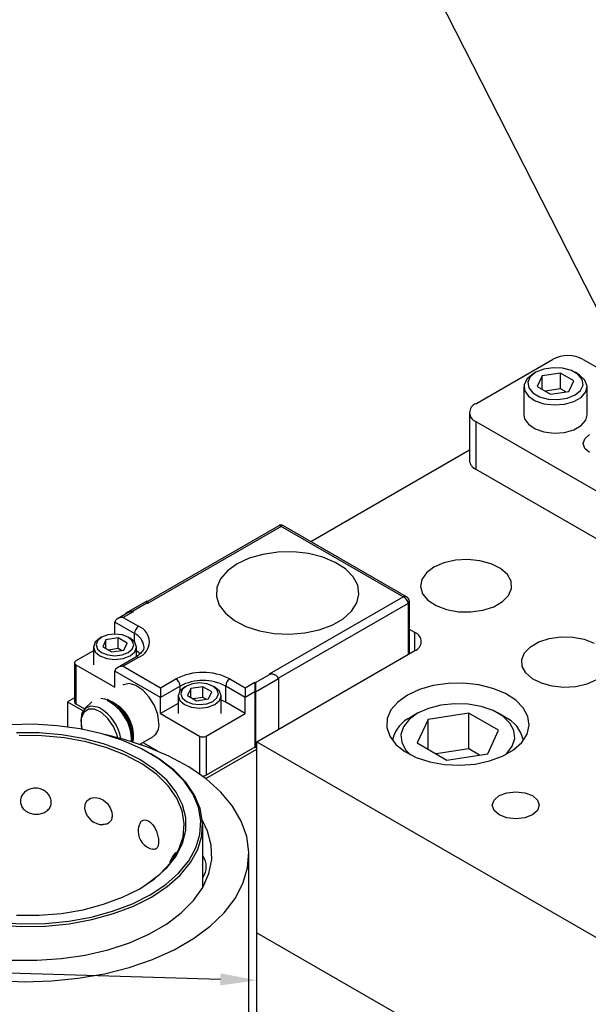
# Model space of a CAD drawing. Header units: inches. Extents: x 1880 to 2363, y -453 to -54.
# Tile 891 of 1056: x 2066.85 to 2069.28, y -68.45 to -64.24. Entities that reach past the tile are written whole.
import ezdxf

# ---------------------------------------------------------------- set-up
doc = ezdxf.new("R2010")
doc.units = ezdxf.units.IN
doc.header["$LTSCALE"] = 0.5
doc.header["$MEASUREMENT"] = 0
for name, color, linetype in [('DIE-M-S', 8, 'Continuous'), ('DIE-M-S3', 8, 'Continuous'), ('DSS-M-S', 53, 'Continuous'), ('RAI-M-S', 8, 'Continuous'), ('SID-M-S', 105, 'Continuous'), ('SVD-M-S', 8, 'Continuous')]:
    doc.layers.add(name, color=color, linetype=linetype)

msp = doc.modelspace()

# ---------------------------------------------------------------- linework, layer by layer
at = {"layer": 'DIE-M-S', "linetype": 'Continuous', "lineweight": 25}
for p, q in [((2068.77268, -66.08264), (2068.0957, -66.47345)), ((2068.62109, -66.58244), (2068.589, -66.60686)), ((2068.66341, -66.56391), (2068.62109, -66.58244)), ((2068.71281, -66.55267), (2068.66341, -66.56391)), ((2068.76564, -66.54953), (2068.71281, -66.55267)), ((2068.81797, -66.55474), (2068.76564, -66.54953)), ((2068.86593, -66.56791), (2068.81797, -66.55474)), ((2068.90595, -66.58805), (2068.86593, -66.56791)), ((2068.93508, -66.61369), (2068.90595, -66.58805)), ((2068.589, -66.60686), (2068.56952, -66.63538)), ((2068.95114, -66.64291), (2068.93508, -66.61369)), ((2068.56952, -66.63538), (2068.56409, -66.66588)), ((2068.56409, -66.66588), (2068.57311, -66.69609)), ((2068.95296, -66.67355), (2068.95114, -66.64291)), ((2068.57311, -66.69609), (2068.59592, -66.72378)), ((2068.91435, -66.73006), (2068.94038, -66.70333)), ((2068.94038, -66.70333), (2068.95296, -66.67355)), ((2068.59592, -66.72378), (2068.63082, -66.74688)), ((2068.63082, -66.74688), (2068.67523, -66.7637)), ((2068.83051, -66.76676), (2068.8768, -66.75173)), ((2068.8768, -66.75173), (2068.91435, -66.73006)), ((2068.67523, -66.7637), (2068.72584, -66.77297)), ((2068.72584, -66.77297), (2068.77892, -66.77402)), ((2068.77892, -66.77402), (2068.83051, -66.76676)), ((2068.53977, -66.86206), (2068.51652, -66.84863)), ((2068.53977, -66.93961), (2068.53977, -66.86206)), ((2069.11446, -66.8879), (2069.16407, -66.88092)), ((2069.16407, -66.88092), (2069.2151, -66.88193)), ((2069.2151, -66.88193), (2069.26377, -66.89085)), ((2069.00881, -66.94889), (2069.03384, -66.9232)), ((2069.03384, -66.9232), (2069.06995, -66.90235)), ((2069.06995, -66.90235), (2069.11446, -66.8879)), ((2069.26377, -66.89085), (2069.30647, -66.90702)), ((2067.86449, -67.32945), (2068.53977, -66.93961)), ((2068.99672, -66.97753), (2069.00881, -66.94889)), ((2068.99847, -67.00699), (2068.99672, -66.97753)), ((2069.01392, -67.03509), (2068.99847, -67.00699)), ((2069.04192, -67.05974), (2069.01392, -67.03509)), ((2068.61862, -67.08893), (2068.55963, -67.10582)), ((2068.68251, -67.07976), (2068.61862, -67.08893)), ((2068.74833, -67.07873), (2068.68251, -67.07976)), ((2068.813, -67.08589), (2068.74833, -67.07873)), ((2068.87349, -67.10091), (2068.813, -67.08589)), ((2069.08041, -67.07911), (2069.04192, -67.05974)), ((2069.12652, -67.09177), (2069.08041, -67.07911)), ((2069.17684, -67.09678), (2069.12652, -67.09177)), ((2069.22763, -67.09376), (2069.17684, -67.09678)), ((2069.27514, -67.08295), (2069.22763, -67.09376)), ((2069.31582, -67.06514), (2069.27514, -67.08295)), ((2068.50831, -67.12963), (2068.46706, -67.15926)), ((2068.55963, -67.10582), (2068.50831, -67.12963)), ((2068.92696, -67.12309), (2068.87349, -67.10091)), ((2068.97093, -67.15138), (2068.92696, -67.12309)), ((2068.46706, -67.15926), (2068.4378, -67.19331)), ((2069.00334, -67.18447), (2068.97093, -67.15138)), ((2068.4378, -67.19331), (2068.42191, -67.2302)), ((2069.02267, -67.22081), (2069.00334, -67.18447)), ((2069.02801, -67.25869), (2069.02267, -67.22081)), ((2068.42191, -67.2302), (2068.42013, -67.2682)), ((2069.01912, -67.29635), (2069.02801, -67.25869)), ((2068.42013, -67.2682), (2068.43253, -67.30553)), ((2068.99642, -67.33203), (2069.01912, -67.29635)), ((2067.86449, -67.32945), (2075.01687, -71.45843)), ((2067.86449, -68.14599), (2067.86449, -67.32945)), ((2068.43253, -67.30553), (2068.45855, -67.34045)), ((2068.45855, -67.34045), (2068.49697, -67.37132)), ((2068.96095, -67.36406), (2068.99642, -67.33203)), ((2068.49697, -67.37132), (2068.54598, -67.3967)), ((2068.91439, -67.39094), (2068.96095, -67.36406)), ((2068.54598, -67.3967), (2068.6033, -67.41541)), ((2068.6033, -67.41541), (2068.66624, -67.42657)), ((2068.66624, -67.42657), (2068.73187, -67.42965)), ((2068.73187, -67.42965), (2068.79711, -67.42452)), ((2068.79711, -67.42452), (2068.85892, -67.41141)), ((2068.85892, -67.41141), (2068.91439, -67.39094)), ((2068.90005, -67.55988), (2068.93265, -67.5473)), ((2068.93265, -67.5473), (2068.97111, -67.54289)), ((2068.97111, -67.54289), (2069.00957, -67.5473)), ((2069.00957, -67.5473), (2069.04217, -67.55988)), ((2068.87061, -67.6009), (2068.87826, -67.5787)), ((2068.87826, -67.5787), (2068.90005, -67.55988)), ((2069.04217, -67.55988), (2069.06396, -67.5787)), ((2069.06396, -67.5787), (2069.07161, -67.6009)), ((2068.87826, -67.62311), (2068.87061, -67.6009)), ((2068.90005, -67.64193), (2068.87826, -67.62311)), ((2068.93265, -67.65451), (2068.90005, -67.64193)), ((2069.04217, -67.64193), (2069.00957, -67.65451)), ((2069.06396, -67.62311), (2069.04217, -67.64193)), ((2069.07161, -67.6009), (2069.06396, -67.62311)), ((2068.97111, -67.65892), (2068.93265, -67.65451)), ((2069.00957, -67.65451), (2068.97111, -67.65892)), ((2067.86449, -68.14599), (2072.63336, -70.899))]:
    msp.add_line(p, q, dxfattribs=at)
msp.add_arc((2068.52506, -66.90083), 0.04148, 290.78342, 69.21658, dxfattribs=at)
at = {"layer": 'DIE-M-S3', "linetype": 'Continuous', "lineweight": 25}
for p, q in [((2067.08521, -67.14122), (2067.05485, -67.15875)), ((2067.05485, -67.15875), (2067.05485, -67.26576)), ((2067.05485, -67.15875), (2067.12151, -67.19723)), ((2067.36661, -67.33872), (2067.37605, -67.34418)), ((2067.64609, -67.48689), (2067.86449, -67.36081)), ((2067.86449, -68.55426), (2067.86449, -68.14599)), ((2067.86449, -68.14599), (2072.63336, -70.899))]:
    msp.add_line(p, q, dxfattribs=at)
at = {"layer": 'DSS-M-S', "linetype": 'Continuous', "lineweight": 25}
for p, q in [((2066.91041, -67.25462), (2066.80945, -67.25662)), ((2067.0109, -67.26059), (2066.91041, -67.25462)), ((2067.10905, -67.2744), (2067.0109, -67.26059)), ((2066.93345, -67.29174), (2066.83684, -67.29174)), ((2066.94618, -67.30332), (2066.84849, -67.30229)), ((2067.02909, -67.29967), (2066.93345, -67.29174)), ((2067.04258, -67.31256), (2066.94618, -67.30332)), ((2067.12179, -67.31539), (2067.02909, -67.29967)), ((2067.20303, -67.29579), (2067.10905, -67.2744)), ((2067.29109, -67.32437), (2067.20303, -67.29579)), ((2067.29324, -67.31828), (2067.21423, -67.29893)), ((2067.13561, -67.32979), (2067.04258, -67.31256)), ((2067.20968, -67.33856), (2067.12179, -67.31539)), ((2067.22331, -67.35466), (2067.13561, -67.32979)), ((2067.29095, -67.36871), (2067.20968, -67.33856)), ((2067.37158, -67.35961), (2067.29109, -67.32437)), ((2067.39487, -67.35096), (2067.29324, -67.31828)), ((2067.3038, -67.38664), (2067.22331, -67.35466)), ((2067.36397, -67.40524), (2067.29095, -67.36871)), ((2067.37537, -67.42504), (2067.3038, -67.38664)), ((2067.44301, -67.40085), (2067.37158, -67.35961)), ((2067.48878, -67.3906), (2067.39487, -67.35096)), ((2067.44895, -67.40429), (2067.41137, -67.38118)), ((2067.42724, -67.44739), (2067.36397, -67.40524)), ((2067.43649, -67.46905), (2067.37537, -67.42504)), ((2067.50405, -67.44731), (2067.44301, -67.40085)), ((2067.51064, -67.45125), (2067.44895, -67.40429)), ((2067.57354, -67.4366), (2067.48878, -67.3906)), ((2067.47948, -67.49431), (2067.42724, -67.44739)), ((2067.48586, -67.51773), (2067.43649, -67.46905)), ((2067.55356, -67.49815), (2067.50405, -67.44731)), ((2067.56067, -67.50262), (2067.51064, -67.45125)), ((2067.64786, -67.48827), (2067.57354, -67.4366)), ((2067.51961, -67.54505), (2067.47948, -67.49431)), ((2067.59062, -67.5524), (2067.55356, -67.49815)), ((2067.59813, -67.55745), (2067.56067, -67.50262)), ((2067.71061, -67.54482), (2067.64786, -67.48827)), ((2067.52243, -67.57004), (2067.48586, -67.51773)), ((2067.54683, -67.59856), (2067.51961, -67.54505)), ((2067.61454, -67.60906), (2067.59062, -67.5524)), ((2067.6223, -67.61472), (2067.59813, -67.55745)), ((2067.76086, -67.60539), (2067.71061, -67.54482)), ((2067.12895, -67.61611), (2067.13014, -67.59733)), ((2067.13014, -67.59733), (2067.13849, -67.58152)), ((2067.13849, -67.58152), (2067.15288, -67.57096)), ((2067.15288, -67.57096), (2067.1711, -67.56707)), ((2067.1711, -67.56707), (2067.19064, -67.57007)), ((2067.19064, -67.57007), (2067.20932, -67.57926)), ((2067.20932, -67.57926), (2067.22551, -67.59352)), ((2067.22551, -67.59352), (2067.23784, -67.61145)), ((2067.54541, -67.62486), (2067.52243, -67.57004)), ((2067.56058, -67.65377), (2067.54683, -67.59856)), ((2067.13016, -67.62013), (2067.12895, -67.61611)), ((2067.23784, -67.61145), (2067.24505, -67.63122)), ((2067.24505, -67.63122), (2067.24648, -67.64427)), ((2067.55432, -67.68103), (2067.54541, -67.62486)), ((2067.62487, -67.66707), (2067.61454, -67.60906)), ((2067.63274, -67.67335), (2067.6223, -67.61472)), ((2067.79783, -67.66907), (2067.76086, -67.60539)), ((2067.24648, -67.64427), (2067.24648, -67.64427)), ((2067.54897, -67.73735), (2067.55432, -67.68103)), ((2067.56058, -67.70955), (2067.56058, -67.65377)), ((2067.62142, -67.72535), (2067.62487, -67.66707)), ((2067.62925, -67.73225), (2067.63274, -67.67335)), ((2067.65404, -67.71228), (2067.63226, -67.66671)), ((2067.82097, -67.73489), (2067.79783, -67.66907)), ((2067.54683, -67.76475), (2067.56058, -67.70955)), ((2067.60426, -67.78282), (2067.62142, -67.72535)), ((2067.63318, -67.95218), (2067.63318, -67.68809)), ((2067.6698, -67.77231), (2067.65404, -67.71228)), ((2067.51961, -67.81827), (2067.54683, -67.76475)), ((2067.52947, -67.79263), (2067.54897, -67.73735)), ((2067.61191, -67.79033), (2067.62925, -67.73225)), ((2067.82991, -67.80185), (2067.82097, -67.73489)), ((2067.49624, -67.84567), (2067.52947, -67.79263)), ((2067.5737, -67.83841), (2067.60426, -67.78282)), ((2067.58102, -67.84651), (2067.61191, -67.79033)), ((2067.67156, -67.83303), (2067.6698, -67.77231)), ((2067.82454, -67.86894), (2067.82991, -67.80185)), ((2067.83003, -68.89235), (2067.83003, -67.81025)), ((2067.44998, -67.89536), (2067.49624, -67.84567)), ((2067.47948, -67.86901), (2067.51961, -67.81827)), ((2067.53031, -67.89108), (2067.5737, -67.83841)), ((2067.53717, -67.89973), (2067.58102, -67.84651)), ((2067.65928, -67.89333), (2067.67156, -67.83303)), ((2067.42724, -67.91593), (2067.47948, -67.86901)), ((2067.47491, -67.93984), (2067.53031, -67.89108)), ((2067.63319, -67.95216), (2067.65928, -67.89333)), ((2067.80493, -67.93513), (2067.82454, -67.86894)), ((2067.36397, -67.95808), (2067.42724, -67.91593)), ((2067.39169, -67.94062), (2067.44998, -67.89536)), ((2067.48118, -67.94902), (2067.53717, -67.89973)), ((2067.77137, -67.99944), (2067.80493, -67.93513)), ((2067.29095, -67.99461), (2067.36397, -67.95808)), ((2067.36125, -67.95964), (2067.39169, -67.94062)), ((2067.40851, -67.98379), (2067.47491, -67.93984)), ((2067.41408, -67.99344), (2067.48118, -67.94902)), ((2067.59375, -68.00845), (2067.63319, -67.95216)), ((2067.20968, -68.02476), (2067.29095, -67.99461)), ((2067.33237, -68.02212), (2067.40851, -67.98379)), ((2067.33713, -68.03217), (2067.41408, -67.99344)), ((2067.54167, -68.06121), (2067.59375, -68.00845)), ((2067.72438, -68.06087), (2067.77137, -67.99944)), ((2067.02909, -68.06364), (2067.12179, -68.04793)), ((2067.12179, -68.04793), (2067.20968, -68.02476)), ((2067.15667, -68.07915), (2067.2479, -68.05411)), ((2067.2479, -68.05411), (2067.33237, -68.02212)), ((2067.25176, -68.0645), (2067.33713, -68.03217)), ((2067.47787, -68.10948), (2067.54167, -68.06121)), ((2067.66467, -68.11851), (2067.72438, -68.06087)), ((2066.75938, -68.10273), (2066.85987, -68.10869)), ((2066.83684, -68.07158), (2066.93345, -68.07158)), ((2066.93345, -68.07158), (2067.02909, -68.06364)), ((2066.96084, -68.1067), (2067.06039, -68.09679)), ((2067.06039, -68.09679), (2067.15667, -68.07915)), ((2067.06225, -68.10764), (2067.15956, -68.08981)), ((2067.15956, -68.08981), (2067.25176, -68.0645)), ((2066.75805, -68.11364), (2066.85961, -68.11967)), ((2066.85961, -68.11967), (2066.96164, -68.11765)), ((2066.85987, -68.10869), (2066.96084, -68.1067)), ((2066.96164, -68.11765), (2067.06225, -68.10764)), ((2067.40349, -68.15242), (2067.47787, -68.10948)), ((2067.59314, -68.17148), (2067.66467, -68.11851)), ((2067.22848, -68.21932), (2067.31986, -68.18925)), ((2067.31986, -68.18925), (2067.40349, -68.15242)), ((2067.51088, -68.21897), (2067.59314, -68.17148)), ((2067.13097, -68.24209), (2067.22848, -68.21932)), ((2067.41913, -68.26026), (2067.51088, -68.21897)), ((2066.81943, -68.26322), (2066.9246, -68.26423)), ((2066.9246, -68.26423), (2067.02907, -68.25715)), ((2067.02907, -68.25715), (2067.13097, -68.24209)), ((2067.31929, -68.29473), (2067.41913, -68.26026)), ((2067.21287, -68.32186), (2067.31929, -68.29473)), ((2066.7546, -68.35049), (2066.87059, -68.35565)), ((2066.87059, -68.35565), (2066.98681, -68.35255)), ((2066.98681, -68.35255), (2067.10148, -68.34123)), ((2067.10148, -68.34123), (2067.21287, -68.32186))]:
    msp.add_line(p, q, dxfattribs=at)
for centre, start, end in [((2067.20687, -67.60499), 191.1655, 270.32701), ((2067.43588, -67.71204), 154.04724, 180), ((2067.43588, -67.71204), 180, 258.41582), ((2067.56966, -67.86362), 131.35804, 170.88923), ((2067.56966, -67.86362), 323.77161, 36.22839)]:
    msp.add_arc(centre, 0.07874, start, end, dxfattribs=at)
for points, knots in [([(2066.9861, -67.58755), (2066.98535, -67.59386), (2066.98385, -67.60648), (2066.97208, -67.62245), (2066.95476, -67.63391), (2066.93351, -67.63968), (2066.91119, -67.63954), (2066.89012, -67.63382), (2066.87227, -67.62308), (2066.85939, -67.60808), (2066.85304, -67.58999), (2066.85434, -67.57064), (2066.86342, -67.55242), (2066.87925, -67.5379), (2066.89964, -67.52909), (2066.92192, -67.52695), (2066.94358, -67.5314), (2066.9626, -67.5417), (2066.97708, -67.55671), (2066.98494, -67.57285), (2066.98577, -67.58331), (2066.9861, -67.58755)], [0, 0, 0, 0, 0.0554579, 0.1109395, 0.1658403, 0.2192081, 0.2711117, 0.3223399, 0.3739729, 0.4268563, 0.4812619, 0.5368274, 0.5927419, 0.6480375, 0.7019377, 0.7542614, 0.8055938, 0.8569812, 0.9093952, 0.9633154, 1, 1, 1, 1]), ([(2067.24648, -67.64427), (2067.24585, -67.65043), (2067.24459, -67.66274), (2067.23443, -67.67581), (2067.22163, -67.6831), (2067.2113, -67.683), (2067.20743, -67.68297)], [0, 0, 0, 0, 0.2789989, 0.5581172, 0.8343135, 1, 1, 1, 1]), ([(2067.36585, -67.67797), (2067.36666, -67.67584), (2067.36933, -67.66882), (2067.3788, -67.66342), (2067.39215, -67.66309), (2067.40649, -67.67041), (2067.4198, -67.68384), (2067.43107, -67.70192), (2067.43935, -67.72278), (2067.44374, -67.74208), (2067.4442, -67.75287), (2067.44439, -67.75723)], [0, 0, 0, 0, 0.0559124, 0.1840962, 0.3090452, 0.4303396, 0.5493361, 0.6684602, 0.789964, 0.9149593, 1, 1, 1, 1]), ([(2067.44439, -67.75723), (2067.44398, -67.76327), (2067.44316, -67.77533), (2067.43644, -67.78625), (2067.42852, -67.79089), (2067.42215, -67.78898), (2067.42022, -67.7884)], [0, 0, 0, 0, 0.29211593, 0.58435696, 0.87353854, 1, 1, 1, 1])]:
    msp.add_open_spline(points, degree=3, knots=knots, dxfattribs=at)
at = {"layer": 'RAI-M-S', "linetype": 'Continuous', "lineweight": 25}
for p, q in [((2068.79992, -65.88319), (2069.12802, -65.69378)), ((2069.25954, -65.69378), (2069.50954, -65.83811)), ((2068.77268, -65.92115), (2068.77268, -66.12529)), ((2068.79992, -65.95912), (2071.21398, -67.35272)), ((2068.79992, -65.95912), (2068.79992, -66.16325)), ((2069.25913, -66.05382), (2069.26626, -66.03311)), ((2069.26626, -66.03311), (2069.28659, -66.01555)), ((2069.26626, -66.07453), (2069.25913, -66.05382)), ((2069.28659, -66.09209), (2069.26626, -66.07453)), ((2068.79992, -66.16325), (2071.21398, -67.55686))]:
    msp.add_line(p, q, dxfattribs=at)
for centre, radius, start, end in [((2069.19378, -65.8207), 0.14294, 62.60967, 117.39033), ((2068.81433, -65.92115), 0.04061, 110.78342, 249.21658), ((2068.81922, -66.12065), 0.04677, 185.6948, 245.62534)]:
    msp.add_arc(centre, radius, start, end, dxfattribs=at)
at = {"layer": 'SID-M-S'}
for p, q in [((2069.45348, -65.74277), (2067.23923, -61.38831)), ((2067.70855, -68.34567), (2063.51668, -68.226))]:
    msp.add_line(p, q, dxfattribs=at)
msp.add_solid([(2067.70929, -68.31968), (2067.86449, -68.35013), (2067.70929, -68.31968), (2067.70781, -68.37166)], dxfattribs=at)
at = {"layer": 'SVD-M-S', "linetype": 'Continuous', "lineweight": 25}
for p, q in [((2069.09062, -65.73539), (2069.05688, -65.74903)), ((2069.13041, -65.72924), (2069.09062, -65.73539)), ((2069.17144, -65.73131), (2069.13041, -65.72924)), ((2069.20877, -65.74136), (2069.17144, -65.73131)), ((2069.2379, -65.75817), (2069.20877, -65.74136)), ((2069.01946, -65.77661), (2069.00678, -65.8012)), ((2069.04529, -65.75573), (2069.01946, -65.77661)), ((2069.03326, -65.76851), (2069.0226, -65.79148)), ((2069.05688, -65.74903), (2069.03326, -65.76851)), ((2069.05687, -65.74904), (2069.04527, -65.75574)), ((2069.08333, -65.7643), (2069.06232, -65.80958)), ((2069.16176, -65.75217), (2069.08333, -65.7643)), ((2069.08333, -65.82171), (2069.08333, -65.7643)), ((2069.21917, -65.78531), (2069.16176, -65.75217)), ((2069.16176, -65.81913), (2069.16176, -65.75217)), ((2069.19815, -65.83059), (2069.21917, -65.78531)), ((2069.23622, -65.75574), (2069.22462, -65.74904)), ((2069.24376, -65.76047), (2069.23622, -65.75574)), ((2069.2553, -65.77972), (2069.2379, -65.75817)), ((2069.26651, -65.78251), (2069.24376, -65.76047)), ((2069.25889, -65.80341), (2069.2553, -65.77972)), ((2069.27563, -65.80762), (2069.26651, -65.78251)), ((2069.00574, -65.81084), (2069.00574, -65.93136)), ((2069.00678, -65.8012), (2069.00862, -65.82683)), ((2069.00862, -65.82683), (2069.02477, -65.85073)), ((2069.0226, -65.79148), (2069.02619, -65.81517)), ((2069.02619, -65.81517), (2069.04359, -65.83672)), ((2069.06232, -65.80958), (2069.11973, -65.84272)), ((2069.16176, -65.81913), (2069.09639, -65.82924)), ((2069.11973, -65.84272), (2069.19815, -65.83059)), ((2069.1851, -65.83261), (2069.16176, -65.81913)), ((2069.22461, -65.84586), (2069.24823, -65.82638)), ((2069.24823, -65.82638), (2069.25889, -65.80341)), ((2069.27013, -65.83307), (2069.27563, -65.80762)), ((2069.27574, -65.93136), (2069.27574, -65.81084)), ((2069.02477, -65.85073), (2069.05349, -65.87031)), ((2069.04359, -65.83672), (2069.07272, -65.85353)), ((2069.05349, -65.87031), (2069.09167, -65.88344)), ((2069.07272, -65.85353), (2069.11005, -65.86358)), ((2069.11005, -65.86358), (2069.15108, -65.86565)), ((2069.15108, -65.86565), (2069.19087, -65.8595)), ((2069.19087, -65.8595), (2069.22461, -65.84586)), ((2069.21919, -65.87426), (2069.25061, -65.85612)), ((2069.25061, -65.85612), (2069.27013, -65.83307)), ((2069.09167, -65.88344), (2069.13517, -65.8887)), ((2069.13517, -65.8887), (2069.17926, -65.88553)), ((2069.17926, -65.88553), (2069.21919, -65.87426)), ((2069.00574, -65.93136), (2069.00862, -65.94735)), ((2069.00862, -65.94735), (2069.02477, -65.97125)), ((2069.25061, -65.97664), (2069.27013, -65.9536)), ((2069.27013, -65.9536), (2069.27574, -65.93136)), ((2069.02477, -65.97125), (2069.05349, -65.99083)), ((2069.05349, -65.99083), (2069.09167, -66.00396)), ((2069.17926, -66.00605), (2069.21919, -65.99478)), ((2069.21919, -65.99478), (2069.25061, -65.97664)), ((2069.09167, -66.00396), (2069.13517, -66.00923)), ((2069.13517, -66.00923), (2069.17926, -66.00605)), ((2067.95806, -66.40535), (2067.39742, -66.729)), ((2067.9679, -66.40812), (2067.39742, -66.73745)), ((2068.48932, -66.70913), (2067.9679, -66.40812)), ((2068.50448, -66.70943), (2067.97774, -66.40535)), ((2067.83141, -66.54465), (2067.77999, -66.56851)), ((2067.83141, -66.54465), (2067.77999, -66.56851)), ((2067.89052, -66.52773), (2067.83141, -66.54465)), ((2067.89052, -66.52773), (2067.83141, -66.54465)), ((2067.95455, -66.51853), (2067.89052, -66.52773)), ((2067.95455, -66.51853), (2067.89052, -66.52773)), ((2068.0205, -66.5175), (2067.95455, -66.51853)), ((2068.0205, -66.5175), (2067.95455, -66.51853)), ((2068.0853, -66.52468), (2068.0205, -66.5175)), ((2068.0853, -66.52468), (2068.0205, -66.5175)), ((2068.14591, -66.53973), (2068.0853, -66.52468)), ((2068.14591, -66.53973), (2068.0853, -66.52468)), ((2068.19949, -66.56195), (2068.14591, -66.53973)), ((2068.19949, -66.56195), (2068.14591, -66.53973)), ((2067.77999, -66.56851), (2067.73865, -66.5982)), ((2067.77999, -66.56851), (2067.73865, -66.5982)), ((2068.24355, -66.5903), (2068.19949, -66.56195)), ((2068.24355, -66.5903), (2068.19949, -66.56195)), ((2067.73865, -66.5982), (2067.70934, -66.63232)), ((2067.73865, -66.5982), (2067.70934, -66.63232)), ((2068.27603, -66.62346), (2068.24355, -66.5903)), ((2068.27603, -66.62346), (2068.24355, -66.5903)), ((2068.29539, -66.65987), (2068.27603, -66.62346)), ((2068.29539, -66.65987), (2068.27603, -66.62346)), ((2067.69342, -66.66928), (2067.69163, -66.70736)), ((2067.69342, -66.66928), (2067.69163, -66.70736)), ((2067.70934, -66.63232), (2067.69342, -66.66928)), ((2067.70934, -66.63232), (2067.69342, -66.66928)), ((2068.30075, -66.69783), (2068.29539, -66.65987)), ((2068.30075, -66.69783), (2068.29539, -66.65987)), ((2067.69163, -66.70736), (2067.70406, -66.74476)), ((2067.69163, -66.70736), (2067.70406, -66.74476)), ((2067.91863, -67.03859), (2068.48932, -66.70913)), ((2068.29184, -66.73557), (2068.30075, -66.69783)), ((2068.29184, -66.73557), (2068.30075, -66.69783)), ((2067.39464, -66.72739), (2067.30756, -66.77766)), ((2067.39464, -66.73585), (2067.33256, -66.77168)), ((2067.39742, -66.729), (2067.39464, -66.72739)), ((2067.39464, -66.72739), (2067.39464, -66.73585)), ((2067.39742, -66.73745), (2067.39464, -66.73585)), ((2067.39742, -66.729), (2067.39742, -66.73745)), ((2067.70406, -66.74476), (2067.73013, -66.77975)), ((2067.70406, -66.74476), (2067.73013, -66.77975)), ((2068.51076, -66.73758), (2067.95638, -67.05762)), ((2068.26909, -66.77132), (2068.29184, -66.73557)), ((2068.26909, -66.77132), (2068.29184, -66.73557)), ((2068.51076, -66.73758), (2068.51076, -66.95636)), ((2068.51652, -66.95304), (2068.51652, -66.72955)), ((2067.31034, -66.77927), (2067.26837, -66.8035)), ((2067.33534, -66.77329), (2067.29337, -66.79752)), ((2067.29337, -66.79752), (2067.35921, -66.83553)), ((2067.33256, -66.77168), (2067.33534, -66.77329)), ((2067.73013, -66.77975), (2067.76863, -66.81069)), ((2067.73013, -66.77975), (2067.76863, -66.81069)), ((2068.23355, -66.80342), (2068.26909, -66.77132)), ((2068.23355, -66.80342), (2068.26909, -66.77132)), ((2067.34153, -66.86615), (2067.25801, -66.81794)), ((2067.25801, -66.86869), (2067.25801, -66.81794)), ((2067.76863, -66.81069), (2067.81774, -66.83612)), ((2067.76863, -66.81069), (2067.81774, -66.83612)), ((2067.81774, -66.83612), (2067.87517, -66.85487)), ((2067.81774, -66.83612), (2067.87517, -66.85487)), ((2068.13131, -66.85086), (2068.1869, -66.83035)), ((2068.13131, -66.85086), (2068.1869, -66.83035)), ((2068.1869, -66.83035), (2068.23355, -66.80342)), ((2068.1869, -66.83035), (2068.23355, -66.80342)), ((2067.20123, -66.88226), (2067.18382, -66.8973)), ((2067.20122, -66.88227), (2067.1933, -66.88684)), ((2067.22728, -66.87221), (2067.20123, -66.88226)), ((2067.25801, -66.86869), (2067.22728, -66.87221)), ((2067.28874, -66.87221), (2067.25801, -66.86869)), ((2067.31479, -66.88226), (2067.28874, -66.87221)), ((2067.3322, -66.8973), (2067.31479, -66.88226)), ((2067.32272, -66.88684), (2067.3148, -66.88227)), ((2067.34153, -66.90261), (2067.34153, -66.86615)), ((2067.87517, -66.85487), (2067.93824, -66.86605)), ((2067.87517, -66.85487), (2067.93824, -66.86605)), ((2067.93824, -66.86605), (2068.004, -66.86914)), ((2067.93824, -66.86605), (2068.004, -66.86914)), ((2068.004, -66.86914), (2068.06938, -66.864)), ((2068.004, -66.86914), (2068.06938, -66.864)), ((2068.06938, -66.864), (2068.13131, -66.85086)), ((2068.06938, -66.864), (2068.13131, -66.85086)), ((2067.17348, -66.90397), (2067.16651, -66.92419)), ((2067.16651, -66.92419), (2067.16651, -66.99984)), ((2067.16651, -66.92419), (2067.17348, -66.9444)), ((2067.19331, -66.88684), (2067.17348, -66.90397)), ((2067.18382, -66.8973), (2067.17771, -66.91504)), ((2067.17771, -66.91504), (2067.18382, -66.93278)), ((2067.21974, -66.89295), (2067.20573, -66.92313)), ((2067.20573, -66.92313), (2067.244, -66.94522)), ((2067.27202, -66.88486), (2067.21974, -66.89295)), ((2067.21974, -66.93122), (2067.21974, -66.89295)), ((2067.31029, -66.90696), (2067.27202, -66.88486)), ((2067.27202, -66.93059), (2067.27202, -66.88486)), ((2067.29628, -66.93714), (2067.31029, -66.90696)), ((2067.34255, -66.90397), (2067.32272, -66.88684)), ((2067.33831, -66.91504), (2067.3322, -66.8973)), ((2067.3322, -66.93278), (2067.33831, -66.91504)), ((2067.34951, -66.92419), (2067.34255, -66.90397)), ((2067.34255, -66.9444), (2067.34951, -66.92419)), ((2067.34951, -66.96507), (2067.34951, -66.92419)), ((2067.16651, -66.94017), (2067.09098, -66.98377)), ((2067.17348, -66.9444), (2067.19331, -66.96154)), ((2067.18382, -66.93278), (2067.20123, -66.94782)), ((2067.19331, -66.96154), (2067.223, -66.97299)), ((2067.20123, -66.94782), (2067.22728, -66.95787)), ((2067.22728, -66.95787), (2067.25801, -66.9614)), ((2067.27202, -66.93059), (2067.22993, -66.9371)), ((2067.244, -66.94522), (2067.29628, -66.93714)), ((2067.25801, -66.9614), (2067.28874, -66.95787)), ((2067.34671, -66.9672), (2067.26837, -67.01243)), ((2067.2861, -66.93871), (2067.27202, -66.93059)), ((2067.28874, -66.95787), (2067.31479, -66.94782)), ((2067.29303, -66.97299), (2067.32271, -66.96154)), ((2067.31479, -66.94782), (2067.3322, -66.93278)), ((2067.32271, -66.96154), (2067.34255, -66.9444)), ((2067.35866, -66.94761), (2067.34951, -66.94058)), ((2067.36511, -66.95376), (2067.35866, -66.94761)), ((2067.08521, -66.99181), (2067.08521, -67.1592)), ((2067.09098, -66.99984), (2067.09098, -67.16723)), ((2067.09098, -66.99984), (2067.25801, -67.09627)), ((2067.223, -66.97299), (2067.25801, -66.97701)), ((2067.25801, -66.97701), (2067.29303, -66.97299)), ((2067.35921, -66.96844), (2067.29337, -67.00645)), ((2067.29337, -67.00645), (2067.45288, -67.09853)), ((2067.25801, -67.09627), (2067.25801, -67.02686)), ((2067.45288, -67.13936), (2067.25801, -67.02686)), ((2067.85933, -67.07603), (2067.92141, -67.0402)), ((2067.92141, -67.0402), (2067.91863, -67.03859)), ((2067.94641, -67.04617), (2067.94362, -67.04457)), ((2067.29417, -67.08518), (2067.29148, -67.08661)), ((2067.3191, -67.08077), (2067.29417, -67.08518)), ((2067.34798, -67.08899), (2067.3191, -67.08077)), ((2067.37766, -67.10897), (2067.34798, -67.08899)), ((2067.45288, -67.09853), (2067.51872, -67.06053)), ((2067.5364, -67.09114), (2067.45288, -67.13936)), ((2067.5364, -67.11153), (2067.5364, -67.09114)), ((2067.56314, -67.09119), (2067.54573, -67.10623)), ((2067.56313, -67.09119), (2067.55521, -67.09577)), ((2067.58919, -67.08114), (2067.56314, -67.09119)), ((2067.63393, -67.09378), (2067.58164, -67.10187)), ((2067.61992, -67.07761), (2067.58919, -67.08114)), ((2067.65065, -67.08114), (2067.61992, -67.07761)), ((2067.6722, -67.11588), (2067.63393, -67.09378)), ((2067.63393, -67.13951), (2067.63393, -67.09378)), ((2067.6767, -67.09119), (2067.65065, -67.08114)), ((2067.6941, -67.10623), (2067.6767, -67.09119)), ((2067.68463, -67.09577), (2067.67671, -67.09119)), ((2067.81479, -67.13936), (2067.73127, -67.09114)), ((2067.73127, -67.16055), (2067.73127, -67.09114)), ((2067.74895, -67.06053), (2067.81479, -67.09853)), ((2067.81479, -67.09853), (2067.85655, -67.07443)), ((2067.85655, -67.07443), (2067.85933, -67.07603)), ((2067.85655, -67.07443), (2067.85655, -67.11525)), ((2067.95677, -67.06061), (2067.85933, -67.11686)), ((2067.85933, -67.07603), (2067.85933, -67.11686)), ((2067.95677, -67.06061), (2067.95677, -67.27618)), ((2067.40493, -67.13853), (2067.37766, -67.10897)), ((2067.45288, -67.09853), (2067.45288, -67.13936)), ((2067.53538, -67.1129), (2067.52842, -67.13311)), ((2067.52842, -67.13311), (2067.52842, -67.20876)), ((2067.52842, -67.13311), (2067.53538, -67.15333)), ((2067.55522, -67.09576), (2067.53538, -67.1129)), ((2067.54573, -67.10623), (2067.53962, -67.12397)), ((2067.53962, -67.12397), (2067.54573, -67.14171)), ((2067.58164, -67.10187), (2067.56763, -67.13205)), ((2067.56763, -67.13205), (2067.60591, -67.15415)), ((2067.58164, -67.14014), (2067.58164, -67.10187)), ((2067.65819, -67.14606), (2067.6722, -67.11588)), ((2067.70445, -67.1129), (2067.68463, -67.09577)), ((2067.70022, -67.12397), (2067.6941, -67.10623)), ((2067.6941, -67.14171), (2067.70022, -67.12397)), ((2067.71142, -67.13311), (2067.70445, -67.1129)), ((2067.70445, -67.15333), (2067.71142, -67.13311)), ((2067.71142, -67.20876), (2067.71142, -67.13311)), ((2067.81479, -67.09853), (2067.81479, -67.13936)), ((2067.85655, -67.11525), (2067.81479, -67.13936)), ((2067.85655, -67.11525), (2067.85655, -67.35205)), ((2067.85933, -67.11686), (2067.85655, -67.11525)), ((2067.85933, -67.11686), (2067.85933, -67.35366)), ((2067.09098, -67.16723), (2067.12819, -67.18871)), ((2067.15866, -67.15865), (2067.12849, -67.18841)), ((2067.15489, -67.17641), (2067.13182, -67.18545)), ((2067.18319, -67.18085), (2067.15489, -67.17641)), ((2067.22643, -67.14901), (2067.22503, -67.14848)), ((2067.42685, -67.17447), (2067.40493, -67.13853)), ((2067.44102, -67.2129), (2067.42685, -67.17447)), ((2067.45288, -67.20876), (2067.45288, -67.13936)), ((2067.52842, -67.16516), (2067.45288, -67.20876)), ((2067.53538, -67.15333), (2067.55522, -67.17046)), ((2067.54573, -67.14171), (2067.56314, -67.15674)), ((2067.55522, -67.17046), (2067.5849, -67.18191)), ((2067.56314, -67.15674), (2067.58919, -67.16679)), ((2067.58919, -67.16679), (2067.61992, -67.17032)), ((2067.63393, -67.13951), (2067.59183, -67.14602)), ((2067.60591, -67.15415), (2067.65819, -67.14606)), ((2067.61992, -67.17032), (2067.65065, -67.16679)), ((2067.648, -67.14764), (2067.63393, -67.13951)), ((2067.65065, -67.16679), (2067.6767, -67.15674)), ((2067.65493, -67.18191), (2067.68462, -67.17046)), ((2067.6767, -67.15674), (2067.6941, -67.14171)), ((2067.68462, -67.17046), (2067.70445, -67.15333)), ((2067.73127, -67.16055), (2067.71142, -67.15106)), ((2067.81479, -67.20876), (2067.73127, -67.16055)), ((2067.81479, -67.20876), (2067.81479, -67.13936)), ((2068.65111, -67.17266), (2068.59752, -67.18659)), ((2068.7089, -67.16655), (2068.65111, -67.17266)), ((2068.76756, -67.1686), (2068.7089, -67.16655)), ((2068.82366, -67.17869), (2068.76756, -67.1686)), ((2068.87395, -67.19624), (2068.82366, -67.17869)), ((2067.11676, -67.20687), (2067.11153, -67.23811)), ((2067.12479, -67.20373), (2067.11419, -67.22919)), ((2067.13182, -67.18545), (2067.11676, -67.20687)), ((2067.14455, -67.19011), (2067.12479, -67.20373)), ((2067.1708, -67.19017), (2067.14455, -67.19011)), ((2067.2, -67.2039), (2067.1708, -67.19017)), ((2067.19238, -67.18487), (2067.18319, -67.18085)), ((2067.22821, -67.22945), (2067.2, -67.2039)), ((2067.44592, -67.24966), (2067.44102, -67.2129)), ((2067.45288, -67.20876), (2067.61992, -67.30519)), ((2067.5849, -67.18191), (2067.61992, -67.18593)), ((2067.61992, -67.18593), (2067.65493, -67.18191)), ((2067.64776, -67.30519), (2067.81479, -67.20876)), ((2068.55126, -67.20751), (2068.51503, -67.23421)), ((2068.55124, -67.20752), (2068.52472, -67.22284)), ((2068.59752, -67.18659), (2068.55126, -67.20751)), ((2068.77024, -67.20656), (2068.59625, -67.23348)), ((2068.89762, -67.28009), (2068.77024, -67.20656)), ((2068.77024, -67.35966), (2068.77024, -67.20656)), ((2068.9155, -67.22023), (2068.87395, -67.19624)), ((2068.92253, -67.22284), (2068.89601, -67.20752)), ((2068.9459, -67.24926), (2068.9155, -67.22023)), ((2067.11153, -67.23811), (2067.11676, -67.27538)), ((2067.11419, -67.22919), (2067.11419, -67.26306)), ((2067.11419, -67.26306), (2067.1171, -67.27755)), ((2067.25161, -67.26337), (2067.22821, -67.22945)), ((2068.51503, -67.23421), (2068.49091, -67.26514)), ((2068.59625, -67.23348), (2068.54963, -67.33392)), ((2068.59625, -67.36084), (2068.59625, -67.23348)), ((2068.96338, -67.28164), (2068.9459, -67.24926)), ((2067.11676, -67.27538), (2067.11737, -67.2776)), ((2067.26705, -67.30108), (2067.25161, -67.26337)), ((2067.26971, -67.312), (2067.26705, -67.30108)), ((2067.61992, -67.30519), (2067.61992, -67.4673)), ((2067.64776, -67.30519), (2067.64776, -67.47258)), ((2068.49091, -67.26514), (2068.48032, -67.29851)), ((2068.48032, -67.29851), (2068.48386, -67.33237)), ((2068.851, -67.38054), (2068.89762, -67.28009)), ((2068.96693, -67.3155), (2068.96338, -67.28164)), ((2067.36423, -67.3401), (2067.41942, -67.30824)), ((2067.37733, -67.33254), (2067.44009, -67.36877)), ((2068.48386, -67.33237), (2068.50135, -67.36476)), ((2068.54963, -67.33392), (2068.677, -67.40745)), ((2068.95634, -67.34887), (2068.96693, -67.3155)), ((2067.85655, -67.35205), (2067.64776, -67.47258)), ((2067.85655, -67.35205), (2067.85933, -67.35366)), ((2067.86449, -67.35068), (2067.85933, -67.35366)), ((2068.50135, -67.36476), (2068.52078, -67.38503)), ((2068.77024, -67.35966), (2068.63142, -67.38114)), ((2068.677, -67.40745), (2068.851, -67.38054)), ((2068.81583, -67.38598), (2068.77024, -67.35966)), ((2068.92646, -67.38503), (2068.93222, -67.3798)), ((2068.93222, -67.3798), (2068.95634, -67.34887))]:
    msp.add_line(p, q, dxfattribs=at)
for centre, radius, start, end in [((2067.9679, -66.4224), 0.01969, 59.31121, 120.5175), ((2068.50667, -66.72856), 0.0099, 294.37492, 354.30222), ((2067.37991, -66.8679), 0.03842, 122.60548, 177.39452), ((2067.33398, -66.90199), 0.07108, 290.78342, 69.21658), ((2067.31253, -66.92974), 0.06989, 7.25069, 65.48838), ((2067.35188, -66.97866), 0.01257, 54.38242, 114.30712), ((2067.09403, -66.99181), 0.00859, 110.78342, 249.21658), ((2067.63384, -67.28269), 0.25022, 62.60967, 117.39033), ((2067.49802, -67.09289), 0.03842, 2.60548, 57.39452), ((2067.63384, -67.2792), 0.21179, 62.60967, 117.39033), ((2067.76965, -67.09289), 0.03842, 122.60548, 177.39452), ((2067.09506, -67.15821), 0.0099, 185.6948, 245.62534), ((2067.17325, -67.30627), 0.16411, 351.4268, 81.26019), ((2067.14689, -67.31812), 0.18677, 356.34378, 65.26957), ((2067.13535, -67.32462), 0.19343, 358.81261, 62.09083), ((2067.14938, -67.3166), 0.18445, 355.81817, 65.30907), ((2067.09985, -67.34572), 0.18557, 9.38035, 60.08989), ((2067.38485, -67.25731), 0.06155, 304.16563, 7.14655), ((2068.58413, -67.354), 0.144, 114.35368, 167.52336), ((2068.86313, -67.354), 0.14398, 12.47585, 65.63526), ((2067.63384, -67.27833), 0.03026, 242.60967, 297.39033), ((2067.63413, -67.44668), 0.02926, 265.08939, 297.74493)]:
    msp.add_arc(centre, radius, start, end, dxfattribs=at)
for centre, major_axis, ratio, start_param, end_param in [((2067.9679, -66.42854), (-0.00914, 0.02352), 0.4461998, 5.5664588, 6.3517757), ((2067.9679, -66.42854), (0.00914, 0.02352), 0.4461998, 6.2145949, 6.9999118), ((2068.48932, -66.72955), (0.01736, 0.01849), 0.6805512, 0.1645599, 0.943526), ((2068.48932, -66.72955), (-0.01736, 0.01849), 0.6805512, 3.768863, 5.3396593), ((2067.29337, -66.81794), (0.03536, 0), 0.5773815, 1.5707963, 3.1415927), ((2067.33256, -66.7921), (0.03536, 0), 0.5773815, 1.5707963, 2.8325087), ((2067.33534, -66.79371), (0.03536, 0), 0.5773815, 1.5707963, 2.3561132), ((2067.29337, -67.02686), (0.03536, 0), 0.5773815, 1.5707963, 3.1415927), ((2067.91863, -67.059), (0.03536, 0), 0.5773815, 0.7854794, 1.5707963), ((2067.92141, -67.06061), (0.03536, 0), 0.5773815, 0, 1.5707963)]:
    msp.add_ellipse(centre, major_axis=major_axis, ratio=ratio, start_param=start_param, end_param=end_param, dxfattribs=at)
for points, knots in [([(2068.51652, -66.72955), (2068.51629, -66.72709), (2068.51582, -66.72212), (2068.51208, -66.71568), (2068.508, -66.71136), (2068.505, -66.70993), (2068.50414, -66.70952)], [0, 0, 0, 0, 0.2962642, 0.5978955, 0.8854358, 1, 1, 1, 1]), ([(2067.38117, -66.92158), (2067.38106, -66.9258), (2067.38085, -66.93464), (2067.37027, -66.95106), (2067.35461, -66.96179), (2067.34671, -66.9672)], [0, 0, 0, 0, 0.3120155, 0.6527086, 1, 1, 1, 1]), ([(2067.33403, -67.31665), (2067.33378, -67.31053), (2067.33303, -67.29277), (2067.32486, -67.26088), (2067.30753, -67.2236), (2067.28359, -67.19043), (2067.25784, -67.16527), (2067.24042, -67.15662), (2067.233, -67.15294)], [0, 0, 0, 0, 0.09984013, 0.28946, 0.47902761, 0.66858895, 0.85879702, 1, 1, 1, 1])]:
    msp.add_open_spline(points, degree=3, knots=knots, dxfattribs=at)

doc.saveas('drawing.dxf')
